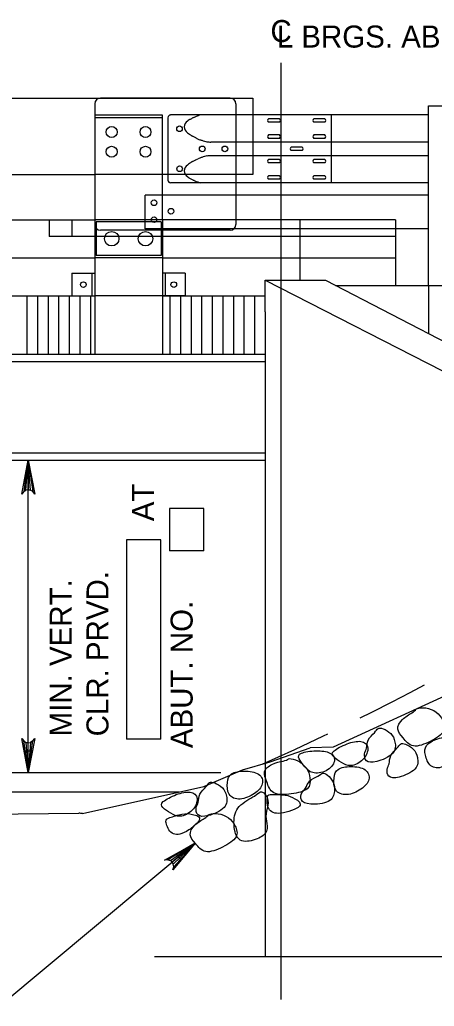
# Model space of a CAD drawing. Extents: x 638175 to 640495, y 294277 to 298435.
# Drawn here: x 638715.2 to 638771.6, y 296796.6 to 296931 of the extents above; entities that cross this region are included whole.
import ezdxf

# ---------------------------------------------------------------- set-up
doc = ezdxf.new("R2010")
doc.units = 0
for name, color, linetype in [('2', 7, 'Continuous'), ('3', 7, 'Continuous'), ('4', 7, 'Continuous'), ('5', 7, 'Continuous'), ('8', 7, 'Continuous'), ('Level 25', 7, 'Continuous')]:
    doc.layers.add(name, color=color, linetype=linetype)

msp = doc.modelspace()

# ---------------------------------------------------------------- linework, layer by layer
at = {"layer": '2'}
for p, q in [((638573.25, 296920.3), (638746.91, 296920.3)), ((638746.91, 296920.3), (638746.91, 296917.99)), ((638734.59, 296917.99), (638725.36, 296917.99)), ((638725.36, 296917.99), (638725.36, 296903.74)), ((638734.59, 296917.61), (638725.36, 296917.61)), ((638734.59, 296903.74), (638734.59, 296917.99)), ((638735.33, 296917.63), (638735.33, 296909.13)), ((638746.91, 296918), (638735.7, 296918)), ((638757.5, 296918), (638746.91, 296918)), ((638746.91, 296917.99), (638746.91, 296909.91)), ((638750.52, 296917.49), (638749.04, 296917.49)), ((638756.69, 296917.49), (638755.21, 296917.49)), ((638757.56, 296918), (638757.56, 296908.76)), ((638770.84, 296918), (638757.56, 296918)), ((638750.52, 296917.03), (638749.04, 296917.03)), ((638756.69, 296917.03), (638755.21, 296917.03)), ((638750.52, 296915.28), (638749.04, 296915.28)), ((638750.52, 296914.81), (638749.04, 296914.81)), ((638756.69, 296915.28), (638755.21, 296915.28)), ((638756.69, 296914.81), (638755.21, 296914.81)), ((638746.91, 296914.31), (638741.16, 296914.31)), ((638770.84, 296914.31), (638746.91, 296914.31)), ((638753.61, 296913.61), (638752.13, 296913.61)), ((638753.61, 296913.15), (638752.13, 296913.15)), ((638746.91, 296912.46), (638741.16, 296912.46)), ((638770.84, 296912.46), (638746.91, 296912.46)), ((638750.52, 296911.95), (638749.04, 296911.95)), ((638756.69, 296911.95), (638755.21, 296911.95)), ((638750.52, 296911.49), (638749.04, 296911.49)), ((638756.69, 296911.49), (638755.21, 296911.49)), ((638684.96, 296909.91), (638725.36, 296909.91)), ((638734.59, 296909.91), (638725.36, 296909.91)), ((638744.6, 296909.91), (638734.59, 296909.91)), ((638746.91, 296909.91), (638744.6, 296909.91)), ((638750.52, 296909.73), (638749.04, 296909.73)), ((638750.52, 296909.27), (638749.04, 296909.27)), ((638756.69, 296909.73), (638755.21, 296909.73)), ((638756.69, 296909.27), (638755.21, 296909.27)), ((638744.6, 296908.76), (638735.7, 296908.76)), ((638770.84, 296908.76), (638744.6, 296908.76)), ((638732.25, 296902.48), (638732.25, 296907.1)), ((638744.6, 296907.1), (638732.25, 296907.1)), ((638770.84, 296907.1), (638744.6, 296907.1)), ((638684.96, 296903.74), (638725.36, 296903.74)), ((638719.19, 296901.44), (638719.19, 296903.74)), ((638722.28, 296901.44), (638722.28, 296903.74)), ((638734.59, 296903.74), (638725.36, 296903.74)), ((638725.36, 296903.74), (638725.36, 296885.42)), ((638766.34, 296903.74), (638734.59, 296903.74)), ((638734.59, 296903.74), (638734.59, 296885.42)), ((638734.43, 296903.46), (638725.55, 296903.46)), ((638725.55, 296903.46), (638725.55, 296898.85)), ((638766.32, 296902.48), (638732.23, 296902.48)), ((638734.43, 296903.46), (638734.43, 296898.85)), ((638770.84, 296902.48), (638766.34, 296902.48)), ((638766.32, 296901.44), (638719.17, 296901.44)), ((638684.96, 296898.55), (638725.36, 296898.55)), ((638734.59, 296898.55), (638725.36, 296898.55)), ((638734.43, 296898.85), (638725.55, 296898.85)), ((638722.27, 296896.45), (638725.36, 296896.45)), ((638722.27, 296896.45), (638722.27, 296893.36)), ((638724.99, 296896.45), (638724.99, 296893.36)), ((638725.36, 296896.45), (638725.36, 296893.36)), ((638737.68, 296896.45), (638734.59, 296896.45)), ((638734.59, 296896.45), (638734.59, 296893.36)), ((638734.96, 296896.45), (638734.96, 296893.36)), ((638737.68, 296896.45), (638737.68, 296893.36)), ((638722.27, 296893.36), (638725.36, 296893.36)), ((638734.59, 296893.36), (638725.36, 296893.36)), ((638737.68, 296893.36), (638734.59, 296893.36))]:
    msp.add_line(p, q, dxfattribs=at)
for centre, radius in [((638727.67, 296915.68), 0.748), ((638732.28, 296915.68), 0.748), ((638736.91, 296916.12), 0.385), ((638727.67, 296912.99), 0.748), ((638732.28, 296912.99), 0.748), ((638740.01, 296913.39), 0.385), ((638743.09, 296913.39), 0.385), ((638736.93, 296910.67), 0.385), ((638733.44, 296906.05), 0.385), ((638735.75, 296904.89), 0.385), ((638733.44, 296903.74), 0.385), ((638727.68, 296901.15), 0.978), ((638732.28, 296901.15), 0.978), ((638723.82, 296894.9), 0.385), ((638736.13, 296894.9), 0.385)]:
    msp.add_circle(centre, radius, dxfattribs=at)
for centre, radius, start, end in [((638735.7, 296917.63), 0.369, 90, 180), ((638738.47, 296916.37), 0.916, 120.3532, 238.6149), ((638740.78, 296913.73), 4.42, 125.3229, 129.0151), ((638738.78, 296916.55), 0.955, 117.3798, 125.3229), ((638752.97, 296889.16), 31.8, 116.5749, 117.3798), ((638739.82, 296915.44), 2.42, 113.6547, 116.5749), ((638741.23, 296912.22), 5.93, 112.3149, 113.6547), ((638763.56, 296857.83), 64.73, 111.9093, 112.3149), ((638740.11, 296916.13), 1.88, 108.4934, 111.9093), ((638742.74, 296908.28), 10.17, 107.0234, 108.4934), ((638749.18, 296917.26), 0.269, 120.8559, 239.1441), ((638750.38, 296917.26), 0.269, 300.8559, 59.1441), ((638755.35, 296917.26), 0.269, 120.8559, 239.1441), ((638756.55, 296917.26), 0.269, 300.8559, 59.1441), ((638741.22, 296919.33), 4.94, 229.2007, 233.1182), ((638738.9, 296916.25), 1.09, 233.1182, 241.475), ((638925.98, 297260.44), 392.83, 241.475, 241.5275), ((638678.46, 296804.04), 126.36, 61.435, 61.5275), ((638683.85, 296813.95), 115.08, 61.2499, 61.435), ((638749.53, 296933.65), 21.45, 241.2499, 241.6785), ((638739.65, 296915.33), 0.644, 241.6785, 249.7671), ((638745.72, 296931.78), 18.18, 249.7671, 251.2889), ((638740.89, 296917.55), 3.14, 251.2889, 252.6389), ((638767.4, 297002.32), 91.96, 252.6389, 252.8885), ((638740.97, 296916.49), 2.16, 252.8885, 261.633), ((638749.18, 296915.05), 0.269, 120.8559, 239.1441), ((638750.38, 296915.05), 0.269, 300.8559, 59.1441), ((638755.35, 296915.05), 0.269, 120.8559, 239.1441), ((638756.55, 296915.05), 0.269, 300.8559, 59.1441), ((638741.39, 296919.33), 5.03, 261.633, 267.3571), ((638752.27, 296913.38), 0.269, 120.8559, 239.1441), ((638753.47, 296913.38), 0.269, 300.8559, 59.1441), ((638678.46, 297022.72), 126.36, 298.4725, 298.565), ((638683.85, 297012.82), 115.08, 298.565, 298.7501), ((638749.53, 296893.11), 21.45, 118.3215, 118.7501), ((638739.65, 296911.43), 0.644, 110.2329, 118.3215), ((638745.72, 296894.98), 18.18, 108.7111, 110.2329), ((638740.89, 296909.22), 3.14, 107.3611, 108.7111), ((638767.4, 296824.45), 91.96, 107.1115, 107.3611), ((638740.97, 296910.28), 2.16, 98.367, 107.1115), ((638741.39, 296907.43), 5.03, 92.6429, 98.367), ((638749.18, 296911.72), 0.269, 120.8559, 239.1441), ((638750.38, 296911.72), 0.269, 300.8559, 59.1441), ((638755.35, 296911.72), 0.269, 120.8559, 239.1441), ((638756.55, 296911.72), 0.269, 300.8559, 59.1441), ((638738.47, 296910.4), 0.916, 121.3851, 239.6468), ((638741.22, 296907.44), 4.94, 126.8818, 130.7993), ((638738.9, 296910.52), 1.09, 118.525, 126.8818), ((638925.98, 296566.33), 392.83, 118.4725, 118.525), ((638735.7, 296909.13), 0.369, 180, 270), ((638740.78, 296913.04), 4.42, 230.9849, 234.6771), ((638738.78, 296910.21), 0.955, 234.6771, 242.6202), ((638752.97, 296937.6), 31.8, 242.6202, 243.4251), ((638739.82, 296911.32), 2.42, 243.4251, 246.3453), ((638741.23, 296914.54), 5.93, 246.3453, 247.6851), ((638763.56, 296968.93), 64.73, 247.6851, 248.0907), ((638749.18, 296909.5), 0.269, 120.8559, 239.1441), ((638750.38, 296909.5), 0.269, 300.8559, 59.1441), ((638755.35, 296909.5), 0.269, 120.8559, 239.1441), ((638756.55, 296909.5), 0.269, 300.8559, 59.1441), ((638740.11, 296910.63), 1.88, 248.0907, 251.5066), ((638742.74, 296918.49), 10.17, 251.5066, 252.9766)]:
    msp.add_arc(centre, radius, start, end, dxfattribs=at)
at = {"layer": '3'}
for p, q in [((638770.84, 296919.27), (638775.16, 296919.27)), ((638770.84, 296894.8), (638770.84, 296919.27)), ((638753.33, 296895.52), (638753.33, 296903.74)), ((638766.34, 296903.74), (638766.34, 296894.8)), ((638734.58, 296898.55), (638766.34, 296898.55)), ((638748.57, 296895.52), (638814.78, 296861.64)), ((638748.57, 296891.19), (638748.57, 296895.52)), ((638748.57, 296895.52), (638756.79, 296895.52)), ((638748.57, 296895.52), (638756.79, 296895.52)), ((638748.57, 296891.19), (638748.57, 296895.52)), ((638756.79, 296895.52), (638821.91, 296861.64)), ((638758.17, 296894.8), (638840.57, 296894.8)), ((638770.84, 296894.8), (638770.84, 296888.31)), ((638684.96, 296893.36), (638720.74, 296893.36)), ((638684.96, 296893.36), (638725.36, 296893.36)), ((638687.29, 296893.36), (638725.36, 296893.36)), ((638734.59, 296893.36), (638748.57, 296893.36)), ((638734.87, 296893.36), (638748.57, 296893.36)), ((638748.57, 296891.19), (638748.57, 296829.69)), ((638569.79, 296885.43), (638748.57, 296885.43)), ((638569.79, 296885.42), (638748.57, 296885.42)), ((638569.79, 296885.42), (638748.57, 296885.42)), ((638569.79, 296884.42), (638748.57, 296884.42)), ((638569.79, 296872.01), (638748.57, 296872.01)), ((638569.79, 296871.01), (638748.57, 296871.01)), ((638789.43, 296846.4), (638757.84, 296831.92)), ((638757.84, 296831.92), (638754.69, 296831.84)), ((638748.57, 296829.69), (638748.57, 296803.42)), ((638576.14, 296825.81), (638736.87, 296825.81)), ((638733.5, 296803.42), (638776.18, 296803.42))]:
    msp.add_line(p, q, dxfattribs=at)
msp.add_lwpolyline([(638634.43, 296822.18), (638657.14, 296822.18), (638723.21, 296822.9)], dxfattribs=at)
msp.add_arc((638723.2, 296811.42), 11.48, 87.4213, 90, dxfattribs=at)
for points in [[(638769.11, 296837.03), (638769.05, 296836.95), (638768.72, 296836.66), (638767.13, 296835.74), (638766.34, 296834.31), (638767.34, 296833.26), (638768.54, 296831.63), (638771.12, 296832.63), (638773.34, 296834.05), (638772.79, 296835.64), (638772.01, 296836.77), (638770.4, 296837.38), (638769.06, 296837.17), (638769.16, 296837.12), (638769.11, 296837.03)], [(638762.39, 296831.78), (638762.32, 296831.48), (638762.02, 296831.11), (638762.17, 296829.89), (638763.52, 296829.72), (638766.41, 296830.97), (638766.32, 296832.72), (638765.81, 296833.82), (638764.54, 296834.53), (638763.89, 296834.56), (638763.59, 296833.95), (638762.42, 296832.92), (638762.46, 296832.08), (638762.39, 296831.78)], [(638757.91, 296830.59), (638758.15, 296830.33), (638759.01, 296829.78), (638760.12, 296829.13), (638762.1, 296830.07), (638762.86, 296832), (638761.77, 296832.91), (638759.75, 296832.47), (638757.57, 296831.32), (638757.66, 296830.85), (638757.91, 296830.59)], [(638765.46, 296829.66), (638765.39, 296829.36), (638765.09, 296828.99), (638765.24, 296827.77), (638766.58, 296827.6), (638769.48, 296828.85), (638769.38, 296830.61), (638768.87, 296831.71), (638767.61, 296832.41), (638766.96, 296832.44), (638766.66, 296831.83), (638765.49, 296830.8), (638765.52, 296829.96), (638765.46, 296829.66)], [(638770.55, 296832.12), (638770.27, 296831.75), (638770.31, 296830.92), (638770.94, 296829.09), (638772.78, 296828.95), (638774.53, 296830.58), (638775.23, 296832.21), (638774.26, 296833.55), (638771.98, 296833.14), (638770.83, 296832.49), (638770.55, 296832.12)], [(638753.21, 296830.34), (638753.35, 296830.01), (638753.99, 296829.21), (638754.83, 296828.24), (638757.01, 296828.48), (638758.35, 296830.06), (638757.62, 296831.27), (638755.57, 296831.51), (638753.13, 296831.14), (638753.06, 296830.66), (638753.21, 296830.34)], [(638751.69, 296830.27), (638751.61, 296830.2), (638751.21, 296830.04), (638749.41, 296829.69), (638748.19, 296828.59), (638748.8, 296827.28), (638749.41, 296825.34), (638752.17, 296825.46), (638754.73, 296826.07), (638754.73, 296827.76), (638754.35, 296829.08), (638753.03, 296830.17), (638751.69, 296830.42), (638751.77, 296830.33), (638751.69, 296830.27)], [(638744.01, 296828.28), (638743.62, 296828.02), (638743.39, 296827.22), (638743.39, 296825.29), (638745.09, 296824.56), (638747.27, 296825.53), (638748.46, 296826.85), (638747.98, 296828.43), (638745.69, 296828.78), (638744.39, 296828.54), (638744.01, 296828.28)], [(638754.08, 296826.34), (638753.92, 296826.07), (638753.51, 296825.83), (638753.26, 296824.62), (638754.47, 296824.02), (638757.62, 296824.27), (638758.1, 296825.96), (638757.97, 296827.16), (638757.01, 296828.24), (638756.4, 296828.48), (638755.92, 296828), (638754.47, 296827.41), (638754.24, 296826.6), (638754.08, 296826.34)], [(638758.52, 296828.89), (638758.14, 296828.63), (638757.9, 296827.83), (638757.9, 296825.89), (638759.6, 296825.17), (638761.78, 296826.13), (638762.97, 296827.46), (638762.49, 296829.03), (638760.21, 296829.39), (638758.91, 296829.15), (638758.52, 296828.89)], [(638739.46, 296824.41), (638739.39, 296824.11), (638739.09, 296823.74), (638739.24, 296822.52), (638740.58, 296822.35), (638743.48, 296823.6), (638743.38, 296825.35), (638742.87, 296826.46), (638741.61, 296827.16), (638740.96, 296827.19), (638740.66, 296826.58), (638739.48, 296825.55), (638739.52, 296824.71), (638739.46, 296824.41)], [(638734.66, 296823.68), (638734.9, 296823.42), (638735.76, 296822.87), (638736.87, 296822.23), (638738.85, 296823.16), (638739.61, 296825.09), (638738.52, 296825.99), (638736.5, 296825.56), (638734.32, 296824.42), (638734.41, 296823.94), (638734.66, 296823.68)], [(638747.96, 296825.84), (638747.8, 296825.8), (638747.54, 296825.4), (638744.65, 296823.95), (638744.17, 296821.78), (638744.65, 296818.88), (638747.06, 296819.12), (638748.88, 296820.09), (638748.88, 296821.53), (638748.51, 296822.74), (638749.24, 296824.43), (638748.51, 296825.64), (638748.12, 296825.88), (638747.96, 296825.84)], [(638749.56, 296825.47), (638749.12, 296825.47), (638748.8, 296825.47), (638748.8, 296823.3), (638750.37, 296822.57), (638754.12, 296823.89), (638752.55, 296824.99), (638751.46, 296825.47), (638750.01, 296825.47), (638749.56, 296825.47)], [(638735.6, 296822.31), (638735.18, 296822.17), (638734.87, 296822.07), (638735.58, 296820.01), (638737.3, 296819.83), (638740.42, 296822.3), (638738.58, 296822.83), (638737.39, 296822.93), (638736.02, 296822.46), (638735.6, 296822.31)], [(638740.83, 296822.64), (638740.77, 296822.55), (638740.44, 296822.27), (638738.86, 296821.35), (638738.06, 296819.92), (638739.07, 296818.87), (638740.27, 296817.24), (638742.84, 296818.24), (638745.07, 296819.65), (638744.52, 296821.25), (638743.73, 296822.37), (638742.13, 296822.98), (638740.78, 296822.78), (638740.89, 296822.72), (638740.83, 296822.64)]]:
    msp.add_open_spline(points, degree=3, dxfattribs=at)
at = {"layer": '4'}
for p, q in [((638750.73, 296925.11), (638750.73, 296797.53)), ((638716.31, 296828.44), (638716.31, 296871.01)), ((638735.53, 296864.39), (638735.53, 296858.64)), ((638740.23, 296864.39), (638735.53, 296864.39)), ((638740.23, 296858.64), (638740.23, 296864.39)), ((638729.68, 296860.13), (638729.68, 296832.99)), ((638734.39, 296860.13), (638729.68, 296860.13)), ((638734.39, 296832.99), (638734.39, 296860.13)), ((638740.23, 296858.64), (638735.53, 296858.64)), ((638734.39, 296832.99), (638729.68, 296832.99)), ((638711.69, 296828.44), (638742.52, 296828.44)), ((638739.03, 296818.85), (638712.39, 296796.62))]:
    msp.add_line(p, q, dxfattribs=at)
for points in [[(638716.31, 296871.01), (638717.19, 296866.35), (638716.94, 296866.71), (638716.63, 296866.89), (638716.31, 296866.95), (638716, 296866.89), (638715.69, 296866.71), (638715.44, 296866.35), (638716.31, 296871.01), (638715.69, 296866.71), (638716, 296866.89), (638716.31, 296871.01), (638716.31, 296866.95), (638716.63, 296866.89), (638716.31, 296871.01), (638716.94, 296866.71)], [(638716.31, 296828.44), (638715.44, 296833.11), (638715.69, 296832.75), (638716, 296832.56), (638716.31, 296832.51), (638716.63, 296832.56), (638716.94, 296832.75), (638717.19, 296833.11), (638716.31, 296828.44), (638716.94, 296832.75), (638716.63, 296832.56), (638716.31, 296828.44), (638716.31, 296832.51), (638716, 296832.56), (638716.31, 296828.44), (638715.69, 296832.75)], [(638723.72, 296822.89), (638740.24, 296826.55), (638745.49, 296828.8), (638749.26, 296829.89), (638754.69, 296831.84)], [(638739.03, 296818.85), (638736.01, 296815.19), (638736.13, 296815.62), (638736.07, 296815.97), (638735.91, 296816.25), (638735.67, 296816.46), (638735.33, 296816.58), (638734.89, 296816.54), (638739.03, 296818.85), (638735.33, 296816.58), (638735.67, 296816.46), (638739.03, 296818.85), (638735.91, 296816.25), (638736.07, 296815.97), (638739.03, 296818.85), (638736.13, 296815.62)]]:
    msp.add_lwpolyline(points, dxfattribs=at)
for points in [[(638715.82, 296831.4), (638716.81, 296831.4), (638716.31, 296828.44)], [(638736.45, 296817.34), (638737.08, 296816.58), (638739.03, 296818.85)]]:
    msp.add_lwpolyline(points, close=True, dxfattribs=at)
at = {"layer": '5'}
for p, q in [((638716.13, 296893.36), (638716.13, 296885.43)), ((638717.57, 296893.36), (638717.57, 296885.43)), ((638719.01, 296893.36), (638719.01, 296885.43)), ((638720.45, 296893.36), (638720.45, 296885.43)), ((638721.89, 296893.36), (638721.89, 296885.43)), ((638723.34, 296893.36), (638723.34, 296885.43)), ((638724.78, 296893.36), (638724.78, 296885.43)), ((638735.6, 296893.36), (638735.6, 296885.43)), ((638737.04, 296893.36), (638737.04, 296885.43)), ((638738.48, 296893.36), (638738.48, 296885.43)), ((638739.92, 296893.36), (638739.92, 296885.43)), ((638741.36, 296893.36), (638741.36, 296885.43)), ((638742.81, 296893.36), (638742.81, 296885.43)), ((638744.25, 296893.36), (638744.25, 296885.43)), ((638745.69, 296893.36), (638745.69, 296885.43)), ((638747.13, 296893.36), (638747.13, 296885.43))]:
    msp.add_line(p, q, dxfattribs=at)
at = {"layer": '8'}
for p, q in [((638765.87, 296838.09), (638768.32, 296839.37)), ((638768.32, 296839.37), (638770.26, 296840.42)), ((638763.12, 296836.69), (638765.87, 296838.09)), ((638761.52, 296835.89), (638763.12, 296836.69)), ((638752.6, 296831.61), (638756.54, 296833.46)), ((638756.54, 296833.46), (638757.1, 296833.73)), ((638748.17, 296829.58), (638752.6, 296831.61))]:
    msp.add_line(p, q, dxfattribs=at)
at = {"layer": 'Level 25'}
for p, q in [((638743.83, 296920.3), (638726.13, 296920.3)), ((638725.36, 296919.53), (638725.36, 296917.99)), ((638744.6, 296919.53), (638744.6, 296917.99)), ((638744.6, 296917.99), (638744.6, 296908.76)), ((638744.6, 296908.76), (638744.6, 296903.74)), ((638744.6, 296903.74), (638744.6, 296903.08)), ((638743.83, 296902.31), (638726.13, 296902.31))]:
    msp.add_line(p, q, dxfattribs=at)
for centre, start, end in [((638726.13, 296919.53), 90, 180), ((638743.83, 296919.53), 0, 90), ((638726.13, 296903.08), 180, 270), ((638743.83, 296903.08), 270, 0)]:
    msp.add_arc(centre, 0.77, start, end, dxfattribs=at)

# ---------------------------------------------------------------- texts
at = {"layer": '4'}
for s, p in [('C', (638749.3, 296927.93)), ('L BRGS. ABUT. 2', (638750.16, 296927.18))]:
    msp.add_text(s, height=3, dxfattribs=at).set_placement(p)
for s, p in [('AT', (638733.44, 296862.68)), ('CLR. PRVD.', (638727.24, 296833.38)), ('MIN. VERT.', (638722.24, 296833.38)), ('ABUT. NO. ', (638738.7, 296831.78))]:
    msp.add_text(s, height=3, rotation=90, dxfattribs=at).set_placement(p)

doc.saveas('drawing.dxf')
